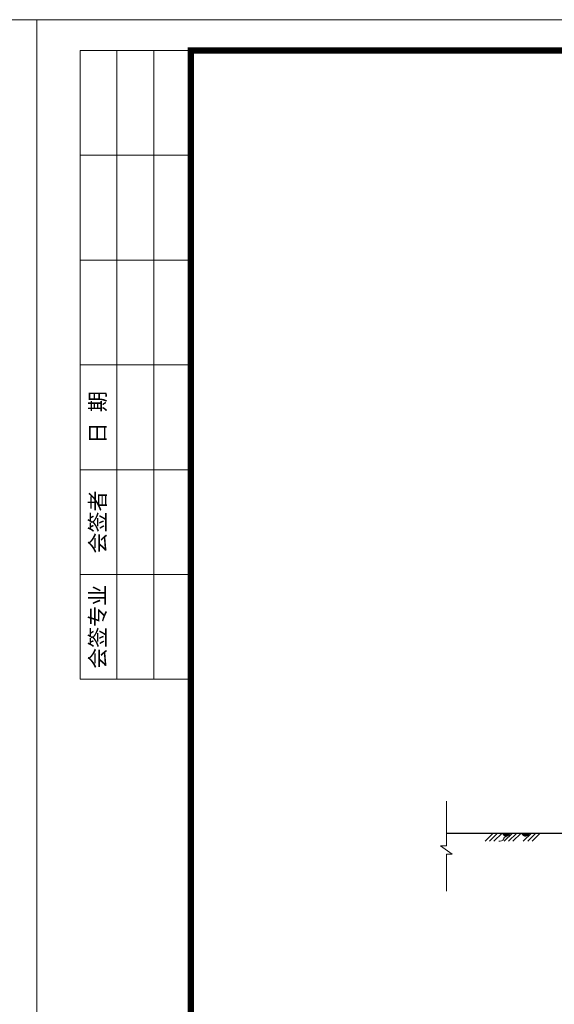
# Model space of a CAD drawing. Extents: x -27255 to 1448651, y 31034 to 8081248.
# Tile 542 of 580: x 583470 to 583557, y 3870777 to 3870936. Entities that reach past the tile are written whole.
import ezdxf

# ---------------------------------------------------------------- set-up
doc = ezdxf.new("R2010")
doc.units = 0
doc.layers.get('0').update_dxf_attribs({"linetype": 'CONTINUOUS'})
for name, color, linetype, lineweight in [('0.09标注线', 3, 'CONTINUOUS', 9), ('0.13填充', 8, 'CONTINUOUS', 9), ('0.13文字', 3, 'CONTINUOUS', 13), ('0.30粗线', 7, 'CONTINUOUS', 30), ('图框', 7, 'CONTINUOUS', 20), ('细实线', 3, 'CONTINUOUS', 20)]:
    doc.layers.add(name, color=color, linetype=linetype, lineweight=lineweight)
doc.styles.add('宋体', font='FangSong_GB2312.ttf')

# ---------------------------------------------------------------- blocks, each defined once
blk = doc.blocks.new('d4trtg')
at = {"lineweight": 0}
for p, q in [((653868.4, 3899605.3), (653868.4, 3902577.3)), ((653868.4, 3902577.3), (658071.2, 3902577.3)), ((658071.2, 3902577.3), (658071.2, 3899605.3))]:
    blk.add_line(p, q, dxfattribs=at)
for p, q in [((654118.6, 3902527.3), (653938.4, 3902527.3)), ((653938.4, 3902527.3), (653938.4, 3901506.6)), ((653998.5, 3902527.3), (653998.5, 3901506.6)), ((654058.5, 3902527.3), (654058.5, 3901506.6)), ((654118.6, 3902357.2), (653938.4, 3902357.2)), ((654118.6, 3902187.1), (653938.4, 3902187.1)), ((654118.6, 3902017), (653938.4, 3902017)), ((654118.6, 3901846.8), (653938.4, 3901846.8)), ((654118.6, 3901676.7), (653938.4, 3901676.7)), ((654118.6, 3901506.6), (653938.4, 3901506.6))]:
    blk.add_line(p, q)
at = {"lineweight": 0, "const_width": 10}
blk.add_lwpolyline([(654118.6, 3902527.3), (658021.2, 3902527.3), (658021.2, 3899655.4), (654118.6, 3899655.4)], close=True, dxfattribs=at)
at = {"char_height": 25.02, "attachment_point": 5, "rotation": 90, "style": '宋体'}
for s, insert in [('日 期', (653968.5, 3901931.9)), ('会签者', (653968.5, 3901761.8)), ('会签专业', (653968.5, 3901591.7))]:
    blk.add_mtext(s, dxfattribs=dict(at, insert=insert))

msp = doc.modelspace()

# ---------------------------------------------------------------- hatches: boundary and pattern name
at = {"layer": '0.13填充'}
h = msp.add_hatch(color=7, dxfattribs=at)
edge = h.paths.add_edge_path()
edge.add_ellipse((583548.93456, 3870804.53448), major_axis=(0, -0.73325), ratio=0.964264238, start_angle=280.8772955, end_angle=439.1227045)
edge.add_line((583549.6289, 3870804.39611), (583548.24021, 3870804.39611))
h = msp.add_hatch(color=7, dxfattribs=at)
edge = h.paths.add_edge_path()
edge.add_ellipse((583552.0446, 3870804.53448), major_axis=(0, -0.73325), ratio=0.964264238, start_angle=280.8772955, end_angle=439.1227045)
edge.add_line((583552.73895, 3870804.39611), (583551.35025, 3870804.39611))

# ---------------------------------------------------------------- linework, layer by layer
at = {"layer": '0.09标注线', "color": 7, "linetype": 'Continuous', "lineweight": 13}
for p, q in [((583539.19326, 3870802.3359), (583539.19326, 3870809.54197)), ((583539.19326, 3870794.95927), (583539.19326, 3870800.97061))]:
    msp.add_line(p, q, dxfattribs=at)
at = {"layer": '0.09标注线', "color": 7, "ltscale": 0.005}
for p, q in [((583538.26102, 3870802.3359), (583540.1255, 3870800.97061)), ((583539.19326, 3870802.3359), (583538.26102, 3870802.3359)), ((583540.1255, 3870800.97061), (583539.19326, 3870800.97061))]:
    msp.add_line(p, q, dxfattribs=at)
at = {"layer": '0.13文字', "linetype": 'Continuous', "lineweight": 13}
msp.add_line((582175.00285, 3870936.43103), (587865.89025, 3870936.43103), dxfattribs=at)
msp.add_line((582175.00285, 3870936.43103), (587865.89025, 3870936.43103), dxfattribs=at)
msp.add_line((582175.00285, 3870936.43103), (587865.89025, 3870936.43103), dxfattribs=at)
at = {"layer": '0.30粗线', "color": 7, "lineweight": 30}
msp.add_line((583539.19326, 3870804.39611), (583563.13981, 3870804.39611), dxfattribs=at)
at = {"layer": '细实线', "color": 7, "ltscale": 5}
for p, q in [((583546.81491, 3870804.39611), (583545.47389, 3870803.05509)), ((583547.52451, 3870804.39611), (583546.18348, 3870803.05509)), ((583548.2341, 3870804.39611), (583546.89308, 3870803.05509)), ((583549.92495, 3870804.39611), (583548.58393, 3870803.05509)), ((583550.63455, 3870804.39611), (583549.29353, 3870803.05509)), ((583551.34415, 3870804.39611), (583550.00312, 3870803.05509)), ((583553.035, 3870804.39611), (583551.69398, 3870803.05509)), ((583553.74459, 3870804.39611), (583552.40357, 3870803.05509)), ((583554.45419, 3870804.39611), (583553.11317, 3870803.05509))]:
    msp.add_line(p, q, dxfattribs=at)
at = {"layer": '细实线', "color": 7, "lineweight": 20, "ltscale": 5, "start_tangent": (-0.999064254, 0.043250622), "end_tangent": (-0.999505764, -0.031436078)}
msp.add_spline([(583548.90388, 3870803.80469), (583548.60304, 3870803.68852), (583548.52569, 3870803.55994), (583548.48715, 3870803.38632), (583548.3541, 3870803.22534), (583548.15494, 3870803.12459), (583547.7341, 3870803.05509)], degree=3, dxfattribs=at)

# ---------------------------------------------------------------- block references
at = {"layer": '图框'}
for p, xscale, yscale, zscale in [((513671.37544, 3456992.0039), 0.1060694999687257, 0.106069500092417, 0.1060695), ((518085.82283, 3480678.69704), 0.09999999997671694, 0.1000000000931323, 0.1)]:
    msp.add_blockref('d4trtg', p, dxfattribs=dict(at, xscale=xscale, yscale=yscale, zscale=zscale))

doc.saveas('drawing.dxf')
